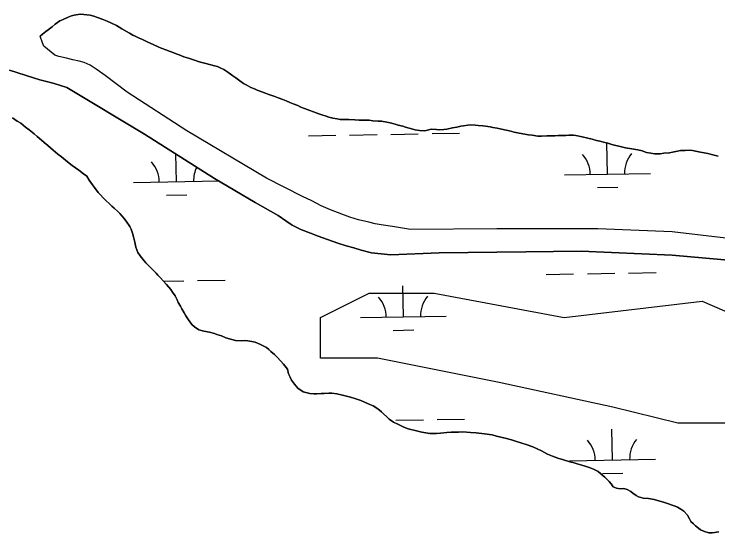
# Model space of a CAD drawing. Extents: x 3903937 to 3942190, y 260677 to 286651.
# Drawn here: x 3920431 to 3921251, y 275353 to 275957 of the extents above; entities that cross this region are included whole.
import ezdxf

# ---------------------------------------------------------------- set-up
doc = ezdxf.new("R2010")
doc.units = 0
for name, color, linetype in [('V-SITE-VEGE', 7, 'Continuous'), ('V-TOPO-SHOR', 7, 'Continuous'), ('V-WETL-SWMP', 7, 'Continuous')]:
    doc.layers.add(name, color=color, linetype=linetype)

msp = doc.modelspace()

# ---------------------------------------------------------------- linework, layer by layer
at = {"layer": 'V-SITE-VEGE'}
msp.add_lwpolyline([(3921270.26, 275480.93), (3921204.06, 275480.93), (3921128.4, 275499.85), (3920996, 275528.24), (3920854.14, 275556.62), (3920787.94, 275556.62), (3920787.94, 275603.94), (3920844.69, 275632.32), (3920920.34, 275632.32), (3921071.66, 275603.94), (3921232.43, 275622.86), (3921298.63, 275594.47)], dxfattribs=at)
at = {"layer": 'V-TOPO-SHOR'}
for points in [[(3920615.19, 275912.77), (3920611.76, 275913.92), (3920608.9, 275915.07), (3920602.32, 275917.52), (3920599.03, 275918.95), (3920593.17, 275921.68), (3920586.87, 275924.41), (3920579.86, 275927.71), (3920576.86, 275929), (3920572.14, 275931.15), (3920569.42, 275932.45), (3920565.42, 275934.74), (3920562.85, 275936.32), (3920556.55, 275939.91), (3920550.4, 275943.64), (3920543.68, 275946.79), (3920539.68, 275948.66), (3920533.81, 275951.1), (3920528.38, 275952.97), (3920523.94, 275954.41), (3920519.65, 275955.56), (3920515.79, 275956.28), (3920508.92, 275957.01), (3920505.77, 275956.72), (3920501.19, 275955.73), (3920498.18, 275955.02), (3920494.17, 275953.59), (3920488.16, 275950.88), (3920484.58, 275949.17), (3920479.14, 275945.45), (3920475.41, 275942.31), (3920470.68, 275938.74), (3920468.1, 275936.6), (3920464.38, 275933.6), (3920461.37, 275931.17)], [(3921279.77, 275693.95), (3921197.45, 275703.6), (3921110.94, 275707.04), (3920993.37, 275707.21), (3920892.83, 275706.49), (3920871.63, 275710.06), (3920858.68, 275711.68), (3920851.4, 275713.19), (3920844.01, 275714.91), (3920832.35, 275717.82), (3920822.07, 275720.84), (3920812.76, 275724.17), (3920799.49, 275729.43), (3920788.68, 275733.95), (3920777.66, 275739.64), (3920766.96, 275744.79), (3920724.91, 275766.05), (3920632.48, 275821.11), (3920562.73, 275866.29), (3920537.28, 275885.49), (3920526.8, 275892.79), (3920519.74, 275897.61), (3920512.57, 275900.52), (3920507, 275902.24), (3920499.62, 275903.85), (3920492.34, 275905.69), (3920483.45, 275907.73), (3920478.74, 275909.35), (3920465.69, 275919.54), (3920464.2, 275923.5), (3920461.37, 275931.17)], [(3921076.89, 275816.08), (3921073.46, 275815.95), (3921068.16, 275815.81), (3921064.58, 275815.67), (3921060.72, 275815.39), (3921054.99, 275815.4), (3921051.42, 275815.4), (3921045.26, 275815.13), (3921040.97, 275815.13), (3921034.53, 275816), (3921030.09, 275816.58), (3921023.65, 275817.59), (3921017.36, 275818.89), (3921013.35, 275819.75), (3921007.92, 275821.05), (3921003.91, 275822.06), (3920998.76, 275823.07), (3920993.47, 275824.36), (3920988.6, 275825.23), (3920985.31, 275825.95), (3920980.16, 275826.67), (3920976.87, 275827.1), (3920971.58, 275827.54), (3920967.85, 275827.83), (3920962.7, 275827.98), (3920959.41, 275827.84), (3920954.4, 275827.14), (3920951.39, 275826.57), (3920946.67, 275825.57), (3920941.8, 275824.58), (3920935.07, 275823.3), (3920931.35, 275822.88), (3920926.06, 275822.45), (3920923.05, 275822.74), (3920916.9, 275823.04), (3920912.6, 275821.9), (3920909.31, 275821.33), (3920903.3, 275821.48), (3920898.15, 275822.49), (3920891.28, 275824.22), (3920886.7, 275825.51), (3920883.7, 275826.52), (3920878.41, 275827.96), (3920874.83, 275828.97), (3920868.96, 275830.41), (3920865.1, 275831.41), (3920859.09, 275832.28), (3920854.94, 275832.57), (3920848.79, 275832.87), (3920844.49, 275833.45), (3920837.91, 275833.74), (3920833.05, 275833.75), (3920828.04, 275833.9), (3920821.02, 275834.2), (3920817.02, 275834.34), (3920810.86, 275834.5), (3920807.29, 275835.07), (3920802.14, 275836.08), (3920797.56, 275837.23), (3920794.41, 275838.1), (3920789.55, 275839.68), (3920785.83, 275840.97), (3920779.68, 275843.13), (3920775.39, 275844.71), (3920769.23, 275847.29), (3920765.09, 275848.87), (3920761.37, 275850.6), (3920755.93, 275852.75), (3920752.36, 275854.04), (3920747.78, 275856.2), (3920744.2, 275857.49), (3920738.62, 275859.64), (3920734.77, 275861.08), (3920728.9, 275863.09), (3920724.75, 275864.53), (3920719.46, 275866.4), (3920714.31, 275868.55), (3920711.02, 275869.99), (3920706.73, 275871.71), (3920704.01, 275873.15), (3920701.29, 275874.87), (3920698.43, 275876.45), (3920694, 275879.46), (3920689.29, 275882.9), (3920685.85, 275885.05), (3920679.85, 275889.5), (3920675.27, 275892.51), (3920671.84, 275893.94), (3920668.12, 275896.1), (3920664.54, 275896.67), (3920660.11, 275897.82), (3920652.96, 275899.84), (3920649.95, 275900.56), (3920645.52, 275902), (3920642.51, 275903), (3920637.79, 275904.58), (3920634.36, 275905.73), (3920628.92, 275907.46), (3920623.49, 275909.61), (3920620.05, 275910.91), (3920615.19, 275912.77)], [(3921271.41, 275669.97), (3921197.44, 275676.51), (3921091.23, 275681.15), (3921027.09, 275680.49), (3920926.12, 275679.25), (3920869.9, 275677.08), (3920847.21, 275679.25), (3920835.43, 275682.37), (3920826.66, 275684.96), (3920817.99, 275687.43), (3920808.14, 275690.55), (3920796.26, 275694.85), (3920785.13, 275698.61), (3920776.14, 275702.05), (3920764.91, 275706.57), (3920755.06, 275711.4), (3920747.47, 275716.44), (3920738.7, 275722.66), (3920711.84, 275738.01), (3920664.56, 275765.92), (3920583.04, 275817.32), (3920492.64, 275871.42), (3920477.87, 275876.15), (3920468.78, 275878.52), (3920461.18, 275880.56), (3920453.79, 275882.72), (3920445.12, 275885.41), (3920434.21, 275889.06), (3920425.75, 275891.96)], [(3920429.32, 275836.33), (3920434.89, 275832.31), (3920438.9, 275830.02), (3920444.62, 275825.43), (3920448.76, 275822.28), (3920454.48, 275817.54), (3920458.05, 275814.53), (3920463.06, 275810.23), (3920466.2, 275807.65), (3920470.63, 275804.07), (3920473.49, 275801.35), (3920476.64, 275798.62), (3920482.07, 275794.03), (3920486.21, 275790.88), (3920493.5, 275785.14), (3920498.65, 275780.99), (3920506.66, 275775.25), (3920512.09, 275771.23), (3920515.95, 275768.37), (3920518.66, 275763.93)], [(3921250.74, 275791.65), (3921244.73, 275793.38), (3921238.73, 275794.67), (3921230.43, 275796.54), (3921226.56, 275797.27), (3921220.98, 275798.13), (3921217.55, 275798.57), (3921212.4, 275798.29), (3921207.24, 275798.15), (3921203.67, 275797.44), (3921197.94, 275796.45), (3921194.22, 275795.74), (3921187.78, 275795.17), (3921183.34, 275794.61), (3921176.9, 275794.62), (3921172.61, 275795.34), (3921167.46, 275795.92), (3921162.59, 275798.07), (3921157.44, 275799.22), (3921150.43, 275800.09), (3921142.99, 275801.54), (3921139.99, 275802.11), (3921135.12, 275803.26), (3921129.83, 275804.7), (3921126.11, 275805.71), (3921122.53, 275806.72), (3921118.81, 275807.58), (3921113.23, 275809.02), (3921109.37, 275810.03), (3921104.22, 275811.61), (3921099.36, 275812.62), (3921092.49, 275814.34), (3921085.19, 275815.64), (3921082.04, 275816.22), (3921076.89, 275816.08)], [(3920518.66, 275763.93), (3920522.52, 275758.34), (3920524.66, 275755.19), (3920529.09, 275749.31), (3920531.38, 275747.02), (3920535.23, 275742.86), (3920538.09, 275740.14), (3920542.24, 275736.27), (3920544.95, 275733.69), (3920547.67, 275731.25), (3920551.81, 275727.24), (3920554.1, 275724.95), (3920556.96, 275721.8), (3920558.96, 275719.5), (3920561.81, 275716.21), (3920565.81, 275709.76), (3920567.38, 275706.9), (3920569.1, 275702.31), (3920570.38, 275697.88), (3920571.66, 275691.58), (3920572.94, 275685.71), (3920575.36, 275679.55), (3920577.79, 275675.68), (3920582.5, 275670.1), (3920584.5, 275667.8), (3920587.22, 275664.79), (3920591.79, 275660.21), (3920596.51, 275655.48), (3920598.65, 275653.33), (3920601.79, 275650.17), (3920604.79, 275646.73), (3920608.51, 275642.44), (3920613.65, 275636.42), (3920615.8, 275633.7), (3920618.65, 275629.4), (3920621.08, 275624.67), (3920622.36, 275621.66), (3920624.79, 275617.22), (3920626.65, 275614.07), (3920629.36, 275609.35), (3920631.21, 275606.05), (3920634.21, 275601.33), (3920636.21, 275598.46), (3920638.07, 275595.88), (3920641.07, 275593.01), (3920646.22, 275589.86), (3920652.08, 275588.28), (3920658.52, 275586.84), (3920664.53, 275585.4), (3920667.39, 275584.39), (3920672.83, 275582.66), (3920677.69, 275580.51), (3920684.7, 275578.35), (3920688.99, 275577.35), (3920695.43, 275576.91), (3920701.16, 275577.33), (3920708.02, 275576.17), (3920711.74, 275575.17), (3920717.18, 275573.16), (3920720.47, 275571.43), (3920725.04, 275569.14), (3920727.62, 275566.7), (3920730.19, 275564.55), (3920734.48, 275561.11), (3920737.2, 275558.39), (3920741.62, 275553.37), (3920744.91, 275549.65), (3920749.62, 275543.77), (3920750.48, 275538.47), (3920752.62, 275534.6), (3920754.33, 275531.17), (3920757.47, 275526.44), (3920761.47, 275521.86), (3920767.62, 275517.7), (3920772.34, 275516.4), (3920775.49, 275515.68), (3920780.21, 275515.39), (3920783.65, 275515.39), (3920788.8, 275515.52), (3920792.09, 275515.8), (3920797.82, 275516.08), (3920801.25, 275516.08), (3920807.12, 275515.21), (3920813.7, 275513.62), (3920823, 275511.18), (3920827.72, 275509.74), (3920834.73, 275507.44), (3920839.16, 275505.72), (3920845.31, 275502.99), (3920849.17, 275501.12), (3920854.75, 275497.82), (3920858.9, 275494.24), (3920861.47, 275491.8), (3920865.18, 275488.36), (3920867.76, 275485.93), (3920872.76, 275482.2), (3920878.05, 275479.76), (3920884.77, 275476.6), (3920890.07, 275474.59), (3920899.65, 275472.14), (3920906.09, 275470.7)], [(3920906.09, 275470.7), (3920915.1, 275469.26), (3920922.83, 275469.1), (3920927.7, 275469.67), (3920935, 275470.23), (3920940.15, 275470.51), (3920948.45, 275470.78), (3920953.61, 275470.92), (3920962.76, 275470.34), (3920969.35, 275470.04), (3920978.93, 275468.88), (3920987.66, 275467.44), (3920992.96, 275466.14), (3920997.82, 275464.99), (3921002.97, 275463.55), (3921010.27, 275461.68), (3921015.13, 275460.24), (3921022.43, 275457.94), (3921027.43, 275456.22), (3921035.16, 275453.49), (3921045.31, 275448.75), (3921052.32, 275445.16), (3921057.9, 275442.58), (3921064.19, 275440.57), (3921070.77, 275438.27), (3921078.21, 275436.11), (3921083.36, 275434.81), (3921086.94, 275433.8), (3921092.37, 275432.22), (3921096.24, 275431.07), (3921101.96, 275429.06), (3921105.68, 275427.62), (3921111.25, 275424.75), (3921114.4, 275422.03), (3921119.12, 275418.16), (3921121.83, 275415.72), (3921123.98, 275413.43), (3921126.26, 275410.56), (3921128.69, 275407.12), (3921132.55, 275405.4), (3921136.99, 275404.68), (3921141.14, 275404.96), (3921145.14, 275403.96), (3921149.15, 275401.8), (3921151.43, 275399.65), (3921155.29, 275397.07), (3921158.3, 275395.49), (3921163.73, 275394.05), (3921169.74, 275393.61), (3921176.33, 275392.17), (3921183.19, 275390.45), (3921187.34, 275389.15), (3921192.92, 275387.28), (3921196.07, 275386.28), (3921200.79, 275384.7), (3921203.65, 275383.41), (3921207.65, 275381.25), (3921210.8, 275378.67), (3921215.08, 275374.09), (3921217.37, 275369.65), (3921219.22, 275366.78), (3921222.08, 275363.91), (3921224.37, 275361.76), (3921227.94, 275358.9), (3921230.52, 275357.18), (3921235.09, 275355.02), (3921240.24, 275353.44), (3921243.96, 275353.58), (3921251.55, 275354.57)]]:
    msp.add_lwpolyline(points, dxfattribs=at)
at = {"layer": 'V-WETL-SWMP'}
for p, q in [((3920821.84, 275816.26), (3920853.83, 275816.82)), ((3920869.83, 275817.11), (3920901.82, 275817.67)), ((3920917.82, 275817.95), (3920949.82, 275818.51)), ((3920773.84, 275815.42), (3920805.84, 275815.98)), ((3921122, 275770.8), (3921121.37, 275806.79)), ((3920620.17, 275761.96), (3920619.6, 275794.27)), ((3921072.01, 275769.92), (3921171.99, 275771.68)), ((3920570.18, 275761.08), (3920669.78, 275762.84)), ((3921110.27, 275755.16), (3921134.27, 275755.58)), ((3920608.44, 275746.32), (3920632.44, 275746.74)), ((3921050.63, 275654.09), (3921082.63, 275654.65)), ((3921098.63, 275654.93), (3921130.62, 275655.5)), ((3921146.62, 275655.78), (3921178.61, 275656.34)), ((3920605.21, 275646.25), (3920628.79, 275646.66)), ((3920644.79, 275646.95), (3920676.78, 275647.51)), ((3920884.41, 275604.73), (3920883.78, 275640.72)), ((3920834.42, 275603.85), (3920934.41, 275605.61)), ((3920872.69, 275589.09), (3920896.68, 275589.51)), ((3920875.68, 275484.48), (3920907.68, 275485.05)), ((3920923.68, 275485.33), (3920955.67, 275485.89)), ((3921127.85, 275438.17), (3921127.22, 275474.17)), ((3921077.86, 275437.29), (3921177.85, 275439.05)), ((3921116.13, 275422.53), (3921140.12, 275422.95))]:
    msp.add_line(p, q, dxfattribs=at)
for points in [[(3920461.37, 275931.17), (3920464.38, 275933.6), (3920468.1, 275936.6), (3920470.68, 275938.74), (3920475.41, 275942.31), (3920479.14, 275945.46), (3920484.58, 275949.17), (3920488.16, 275950.88), (3920494.17, 275953.59), (3920498.18, 275955.02), (3920501.19, 275955.73), (3920505.77, 275956.72), (3920508.92, 275957.01), (3920515.79, 275956.28), (3920519.65, 275955.56), (3920523.94, 275954.41), (3920528.38, 275952.97), (3920533.81, 275951.1), (3920539.68, 275948.66), (3920543.68, 275946.79), (3920550.4, 275943.64), (3920556.55, 275939.91), (3920562.85, 275936.32), (3920565.42, 275934.74), (3920569.42, 275932.45), (3920572.14, 275931.15), (3920576.86, 275929), (3920579.86, 275927.71), (3920586.87, 275924.41), (3920593.17, 275921.68), (3920599.03, 275918.95), (3920602.32, 275917.52), (3920608.9, 275915.07), (3920611.76, 275913.92), (3920615.19, 275912.77), (3920620.06, 275910.91), (3920623.49, 275909.61), (3920628.92, 275907.46), (3920634.36, 275905.73), (3920637.79, 275904.58), (3920642.51, 275903), (3920645.52, 275902), (3920649.95, 275900.56), (3920652.96, 275899.84), (3920660.11, 275897.83), (3920664.54, 275896.67), (3920668.12, 275896.1), (3920671.84, 275893.94), (3920675.27, 275892.51), (3920679.85, 275889.5), (3920685.85, 275885.05), (3920689.28, 275882.9), (3920694, 275879.46), (3920698.43, 275876.45), (3920701.29, 275874.87), (3920704.01, 275873.15), (3920706.73, 275871.71), (3920711.02, 275869.99), (3920714.31, 275868.55), (3920719.46, 275866.4), (3920724.75, 275864.53), (3920728.9, 275863.09), (3920734.76, 275861.08), (3920738.63, 275859.64), (3920744.2, 275857.49), (3920747.78, 275856.2), (3920752.36, 275854.04), (3920755.93, 275852.75), (3920761.37, 275850.6), (3920765.09, 275848.87), (3920769.23, 275847.29), (3920775.39, 275844.71), (3920779.68, 275843.13), (3920785.83, 275840.97), (3920789.55, 275839.68), (3920794.41, 275838.1), (3920797.56, 275837.23), (3920802.14, 275836.08), (3920807.29, 275835.07), (3920810.86, 275834.5), (3920817.02, 275834.34), (3920821.02, 275834.2), (3920828.04, 275833.9), (3920833.05, 275833.75), (3920837.91, 275833.74), (3920844.5, 275833.45), (3920848.79, 275832.87), (3920854.94, 275832.57), (3920859.09, 275832.28), (3920865.1, 275831.41), (3920868.96, 275830.41), (3920874.83, 275828.97), (3920878.41, 275827.96), (3920883.7, 275826.52), (3920886.7, 275825.51), (3920891.28, 275824.22), (3920898.15, 275822.49), (3920903.3, 275821.48), (3920909.31, 275821.33), (3920912.6, 275821.9), (3920916.9, 275823.04)], [(3921279.77, 275693.95), (3921197.45, 275703.6), (3921110.94, 275707.04), (3920993.37, 275707.21), (3920892.83, 275706.49), (3920871.63, 275710.06), (3920858.68, 275711.68), (3920851.4, 275713.19), (3920844.01, 275714.92), (3920832.35, 275717.82), (3920822.07, 275720.84), (3920812.76, 275724.17), (3920799.49, 275729.43), (3920788.68, 275733.95), (3920777.66, 275739.64), (3920766.96, 275744.79), (3920724.91, 275766.05), (3920632.48, 275821.11), (3920562.73, 275866.29), (3920537.28, 275885.49), (3920526.8, 275892.79), (3920519.74, 275897.62), (3920512.57, 275900.52), (3920507, 275902.24), (3920499.62, 275903.85), (3920492.34, 275905.69), (3920483.45, 275907.73), (3920478.74, 275909.35), (3920465.7, 275919.54), (3920464.2, 275923.5), (3920461.37, 275931.17)], [(3920425.75, 275891.96), (3920434.21, 275889.06), (3920445.12, 275885.4), (3920453.79, 275882.72), (3920461.18, 275880.56), (3920468.78, 275878.52), (3920477.87, 275876.15), (3920492.64, 275871.42), (3920583.04, 275817.32), (3920664.56, 275765.92), (3920711.84, 275738.01), (3920738.7, 275722.66), (3920747.47, 275716.44), (3920755.06, 275711.4), (3920764.91, 275706.57), (3920776.14, 275702.05), (3920785.13, 275698.61), (3920796.26, 275694.85), (3920808.14, 275690.55), (3920817.99, 275687.43), (3920826.66, 275684.96), (3920835.43, 275682.37), (3920847.21, 275679.25), (3920869.9, 275677.08), (3920926.12, 275679.25), (3921027.09, 275680.49), (3921091.23, 275681.15), (3921197.44, 275676.5), (3921271.41, 275669.97)], [(3920438.9, 275830.02), (3920434.89, 275832.31), (3920429.32, 275836.33)], [(3920813.7, 275513.62), (3920807.12, 275515.21), (3920801.25, 275516.08), (3920797.82, 275516.08), (3920792.09, 275515.8), (3920788.8, 275515.52), (3920783.65, 275515.38), (3920780.21, 275515.39), (3920775.49, 275515.68), (3920772.34, 275516.4), (3920767.62, 275517.7), (3920761.47, 275521.86), (3920757.47, 275526.44), (3920754.33, 275531.17), (3920752.62, 275534.61), (3920750.48, 275538.47), (3920749.62, 275543.77), (3920744.91, 275549.65), (3920741.62, 275553.37), (3920737.2, 275558.39), (3920734.48, 275561.11), (3920730.19, 275564.55), (3920727.62, 275566.7), (3920725.04, 275569.14), (3920720.47, 275571.43), (3920717.18, 275573.16), (3920711.74, 275575.17), (3920708.02, 275576.17), (3920701.16, 275577.33), (3920695.43, 275576.91), (3920688.99, 275577.35), (3920684.7, 275578.35), (3920677.69, 275580.51), (3920672.83, 275582.66), (3920667.39, 275584.39), (3920664.53, 275585.4), (3920658.52, 275586.84), (3920652.08, 275588.28), (3920646.22, 275589.86), (3920641.07, 275593.01), (3920638.07, 275595.88), (3920636.21, 275598.46), (3920634.21, 275601.32), (3920631.21, 275606.05), (3920629.36, 275609.35), (3920626.65, 275614.07), (3920624.79, 275617.22), (3920622.36, 275621.66), (3920621.08, 275624.67), (3920618.65, 275629.4), (3920615.8, 275633.7), (3920613.65, 275636.42), (3920608.51, 275642.44), (3920604.79, 275646.73), (3920601.79, 275650.17), (3920598.65, 275653.33), (3920596.51, 275655.48), (3920591.79, 275660.21), (3920587.22, 275664.79), (3920584.5, 275667.8), (3920582.5, 275670.09), (3920577.79, 275675.68), (3920575.36, 275679.55), (3920572.94, 275685.71), (3920571.66, 275691.58), (3920570.38, 275697.88), (3920569.1, 275702.31), (3920567.38, 275706.9), (3920565.81, 275709.76), (3920561.81, 275716.21), (3920558.96, 275719.5), (3920556.96, 275721.8), (3920554.1, 275724.95), (3920551.81, 275727.24), (3920547.67, 275731.26), (3920544.95, 275733.69), (3920542.24, 275736.27), (3920538.09, 275740.14), (3920535.23, 275742.86), (3920531.38, 275747.02), (3920529.09, 275749.31), (3920524.66, 275755.19), (3920522.52, 275758.34), (3920518.66, 275763.93), (3920515.95, 275768.37), (3920512.09, 275771.23), (3920506.66, 275775.25), (3920498.65, 275780.99), (3920493.5, 275785.14), (3920486.21, 275790.88), (3920482.07, 275794.03), (3920476.64, 275798.62), (3920473.49, 275801.34), (3920470.63, 275804.07), (3920466.2, 275807.65), (3920463.06, 275810.23), (3920458.05, 275814.53), (3920454.48, 275817.54), (3920448.76, 275822.28), (3920444.62, 275825.43), (3920438.9, 275830.02)], [(3920916.9, 275823.04), (3920923.05, 275822.74), (3920926.06, 275822.45), (3920931.35, 275822.88), (3920935.07, 275823.3), (3920941.8, 275824.58), (3920946.67, 275825.57), (3920951.39, 275826.57), (3920954.4, 275827.14), (3920959.41, 275827.84), (3920962.7, 275827.98), (3920967.85, 275827.83), (3920971.57, 275827.54), (3920976.87, 275827.1), (3920980.16, 275826.67), (3920985.31, 275825.95), (3920988.6, 275825.23), (3920993.47, 275824.36), (3920998.76, 275823.07), (3921003.91, 275822.06), (3921007.92, 275821.05), (3921013.35, 275819.75), (3921017.36, 275818.89), (3921023.65, 275817.59), (3921030.09, 275816.58), (3921034.53, 275816), (3921040.97, 275815.13), (3921045.26, 275815.13), (3921051.42, 275815.4), (3921054.99, 275815.4), (3921060.72, 275815.39), (3921064.58, 275815.67), (3921068.16, 275815.81), (3921073.46, 275815.95), (3921076.89, 275816.08), (3921082.04, 275816.22), (3921085.19, 275815.64), (3921092.49, 275814.34), (3921099.36, 275812.62), (3921104.22, 275811.61), (3921109.37, 275810.03), (3921113.23, 275809.02), (3921118.81, 275807.58), (3921122.53, 275806.72), (3921126.11, 275805.71), (3921129.83, 275804.7), (3921135.12, 275803.26), (3921139.99, 275802.11), (3921142.99, 275801.54), (3921150.43, 275800.09), (3921157.44, 275799.22), (3921162.59, 275798.07), (3921167.46, 275795.92), (3921172.61, 275795.34), (3921176.9, 275794.62), (3921183.34, 275794.61), (3921187.78, 275795.17), (3921194.22, 275795.74), (3921197.94, 275796.45), (3921203.67, 275797.44), (3921207.25, 275798.15), (3921212.4, 275798.29), (3921217.55, 275798.57), (3921220.98, 275798.13), (3921226.56, 275797.27), (3921230.43, 275796.54), (3921238.73, 275794.67), (3921244.73, 275793.38), (3921250.74, 275791.65)], [(3921251.55, 275354.57), (3921243.96, 275353.58), (3921240.24, 275353.44), (3921235.09, 275355.02), (3921230.52, 275357.18), (3921227.94, 275358.9), (3921224.37, 275361.76), (3921222.08, 275363.91), (3921219.22, 275366.78), (3921217.37, 275369.65), (3921215.08, 275374.09), (3921210.8, 275378.67), (3921207.65, 275381.25), (3921203.65, 275383.41), (3921200.79, 275384.7), (3921196.07, 275386.28), (3921192.92, 275387.28), (3921187.34, 275389.15), (3921183.19, 275390.45), (3921176.33, 275392.17), (3921169.74, 275393.61), (3921163.73, 275394.05), (3921158.3, 275395.49), (3921155.29, 275397.07), (3921151.43, 275399.65), (3921149.15, 275401.8), (3921145.14, 275403.95), (3921141.14, 275404.96), (3921136.99, 275404.68), (3921132.55, 275405.4), (3921128.69, 275407.13), (3921126.26, 275410.56), (3921123.98, 275413.43), (3921121.83, 275415.72), (3921119.12, 275418.16), (3921114.4, 275422.03), (3921111.25, 275424.75), (3921105.68, 275427.62), (3921101.96, 275429.06), (3921096.24, 275431.07), (3921092.37, 275432.22), (3921086.94, 275433.8), (3921083.36, 275434.81), (3921078.21, 275436.11), (3921070.77, 275438.27), (3921064.19, 275440.56), (3921057.9, 275442.58), (3921052.32, 275445.16), (3921045.31, 275448.75), (3921035.16, 275453.49), (3921027.43, 275456.22), (3921022.43, 275457.94), (3921015.13, 275460.24), (3921010.27, 275461.68), (3921002.97, 275463.55), (3920997.82, 275464.99), (3920992.96, 275466.14), (3920987.66, 275467.44), (3920978.93, 275468.88), (3920969.35, 275470.04), (3920962.76, 275470.33), (3920953.6, 275470.92), (3920948.45, 275470.78), (3920940.15, 275470.51), (3920935, 275470.23), (3920927.7, 275469.67), (3920922.83, 275469.1), (3920915.1, 275469.26), (3920906.09, 275470.7), (3920899.65, 275472.14), (3920890.07, 275474.59), (3920884.77, 275476.6), (3920878.05, 275479.76), (3920872.76, 275482.2), (3920867.76, 275485.93), (3920865.18, 275488.36), (3920861.47, 275491.8), (3920858.9, 275494.24), (3920854.75, 275497.82), (3920849.17, 275501.12), (3920845.31, 275502.99), (3920839.16, 275505.72), (3920834.73, 275507.44), (3920827.72, 275509.74), (3920823, 275511.18), (3920813.7, 275513.62)]]:
    msp.add_lwpolyline(points, dxfattribs=at)
for centre, start, end in [((3921066.76, 275770.3), 0.23658, 41.78024), ((3921177.23, 275772.24), 140.23658, 181.78024), ((3920564.93, 275761.46), 0.23658, 41.78024), ((3920675.4, 275763.41), 153.71992, 181.78024), ((3920829.17, 275604.23), 0.23658, 41.78024), ((3920939.64, 275606.17), 140.23658, 181.78024), ((3921072.61, 275437.67), 0.23658, 41.78024), ((3921183.08, 275439.62), 140.23658, 181.78024)]:
    msp.add_arc(centre, 35.25, start, end, dxfattribs=at)

doc.saveas('drawing.dxf')
